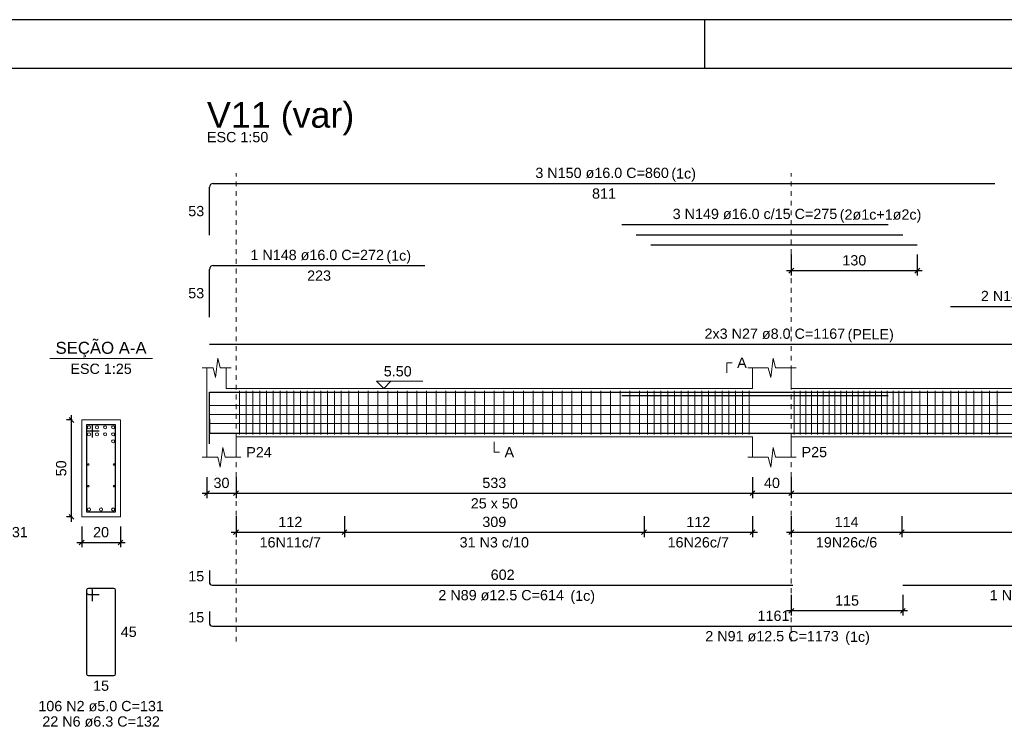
# Model space of a CAD drawing. Header units: millimetres. Extents: x 10 to 1250, y -62 to 528.
# Tile 327 of 656: x 543 to 563, y 177 to 192. Entities that reach past the tile are written whole.
import ezdxf

# ---------------------------------------------------------------- set-up
doc = ezdxf.new("R2010")
doc.units = ezdxf.units.MM
doc.header["$LTSCALE"] = 0.05
doc.linetypes.add('DOT', pattern=[6.35, 0, -6.35])
for name, color, linetype, lineweight in [('Descrição da armadura', 7, 'Continuous', 5), ('DT-Arm complementar', 5, 'Continuous', 5), ('DT-Barras na forma', 2, 'Continuous', 30), ('DT-Barras no corte', 5, 'Continuous', 5), ('DT-Barras rebatidas', 2, 'Continuous', 30), ('DT-Cotas', 9, 'Continuous', 5), ('DT-Forma', 5, 'Continuous', 5), ('DT-Pontilhado', 9, 'DOT', 5), ('DT-Textos', 7, 'Continuous', 5), ('DT-Título', 3, 'Continuous', 20), ('Textos armaduras', 7, 'Continuous', 5)]:
    doc.layers.add(name, color=color, linetype=linetype, lineweight=lineweight)
doc.layers.add('FOLHA_PADRÃO', color=7, linetype='Continuous')
doc.styles.add('Arial', font='arial.ttf')
doc.styles.get("Standard").update_dxf_attribs({"font": 'arial.ttf'})
doc.dimstyles.new('UM_25.000000', dxfattribs={"dimtxt": 0.18, "dimasz": 0.1, "dimexe": 0.1, "dimexo": 0.2, "dimgap": 0, "dimtad": 1, "dimtih": 1, "dimtoh": 1, "dimdec": 1, "dimlfac": 25, "dimzin": 0, "dimdsep": 46, "dimtxsty": 'Standard', "dimcen": 0.09, "dimdle": 0.1, "dimadec": 1, "dimazin": 2, "dimtfac": 1, "dimtdec": 4, "dimtofl": 0, "dimtmove": 0, "dimatfit": 3, "dimfxl": 1, "dimtolj": 1, "dimarcsym": 0})
doc.dimstyles.new('UM_50.000000', dxfattribs={"dimtxt": 0.18, "dimasz": 0.1, "dimexe": 0.1, "dimexo": 0.2, "dimgap": 0.1, "dimtad": 1, "dimdec": 1, "dimlfac": 50, "dimzin": 0, "dimdsep": 46, "dimtxsty": 'Standard', "dimblk": 'OBLIQUE', "dimcen": 0.09, "dimdle": 0.1, "dimadec": 1, "dimazin": 2, "dimtfac": 1, "dimtdec": 1, "dimtofl": 0, "dimtmove": 0, "dimatfit": 3, "dimldrblk": 'OBLIQUE', "dimfxl": 1, "dimtolj": 1, "dimarcsym": 1})

# ---------------------------------------------------------------- blocks, each defined once
blk = doc.blocks.new('_Oblique')
at = {"color": 0, "linetype": 'ByBlock', "lineweight": -2}
blk.add_line((-0.5, -0.5), (0.5, 0.5), dxfattribs=at)
blk = doc.blocks.new('*D2078')
at = {"layer": 'Defpoints', "color": 0, "transparency": 16777216}
for p in [(543.655, 183.822), (543.866, 183.822), (543.866, 181.822)]:
    blk.add_point(p, dxfattribs=at)
at = {"layer": 'DT-Cotas', "color": 0, "lineweight": -2, "transparency": 16777216}
for p, q in [((543.655, 181.722), (543.655, 183.922)), ((543.666, 183.822), (543.555, 183.822)), ((543.666, 181.822), (543.555, 181.822))]:
    blk.add_line(p, q, dxfattribs=at)
at = {"layer": 'DT-Cotas', "color": 0, "lineweight": -2, "transparency": 16777216, "xscale": 0.1, "yscale": 0.1, "zscale": 0.1}
for p, rotation in [((543.655, 183.822), 90), ((543.655, 181.822), 270)]:
    blk.add_blockref('_Oblique', p, dxfattribs=dict(at, rotation=rotation))
at = {"layer": 'DT-Cotas', "transparency": 16777216, "insert": (543.443, 182.822), "char_height": 0.2118, "attachment_point": 5, "rotation": 90, "style": 'Arial'}
blk.add_mtext('\\A1;50', dxfattribs=at)
blk = doc.blocks.new('*D2079')
at = {"layer": 'Defpoints', "color": 0, "transparency": 16777216}
for p in [(543.866, 181.822), (544.666, 181.822), (544.666, 181.293)]:
    blk.add_point(p, dxfattribs=at)
at = {"layer": 'DT-Cotas', "color": 0, "lineweight": -2, "transparency": 16777216}
for p, q in [((543.866, 181.622), (543.866, 181.193)), ((544.666, 181.622), (544.666, 181.193)), ((543.766, 181.293), (544.766, 181.293))]:
    blk.add_line(p, q, dxfattribs=at)
at = {"layer": 'DT-Cotas', "color": 0, "lineweight": -2, "transparency": 16777216, "xscale": 0.1, "yscale": 0.1, "zscale": 0.1, "rotation": 180}
blk.add_blockref('_Oblique', (543.866, 181.293), dxfattribs=at)
at = {"layer": 'DT-Cotas', "color": 0, "lineweight": -2, "transparency": 16777216, "xscale": 0.1, "yscale": 0.1, "zscale": 0.1}
blk.add_blockref('_Oblique', (544.666, 181.293), dxfattribs=at)
at = {"layer": 'DT-Cotas', "transparency": 16777216, "insert": (544.266, 181.504), "char_height": 0.2118, "attachment_point": 5, "rotation": 0.0057, "style": 'Arial'}
blk.add_mtext('\\A1;20', dxfattribs=at)
blk = doc.blocks.new('*D2084')
at = {"layer": 'Defpoints', "color": 0, "transparency": 16777216}
for p in [(546.451, 182.839), (547.051, 182.839), (547.051, 182.309)]:
    blk.add_point(p, dxfattribs=at)
at = {"layer": 'DT-Cotas', "color": 0, "lineweight": -2, "transparency": 16777216}
for p, q in [((546.451, 182.639), (546.451, 182.209)), ((547.051, 182.639), (547.051, 182.209)), ((546.351, 182.309), (547.151, 182.309))]:
    blk.add_line(p, q, dxfattribs=at)
at = {"layer": 'DT-Cotas', "color": 0, "lineweight": -2, "transparency": 16777216, "xscale": 0.1, "yscale": 0.1, "zscale": 0.1, "rotation": 180}
blk.add_blockref('_Oblique', (546.451, 182.309), dxfattribs=at)
at = {"layer": 'DT-Cotas', "color": 0, "lineweight": -2, "transparency": 16777216, "xscale": 0.1, "yscale": 0.1, "zscale": 0.1}
blk.add_blockref('_Oblique', (547.051, 182.309), dxfattribs=at)
at = {"layer": 'DT-Cotas', "transparency": 16777216, "insert": (546.751, 182.521), "char_height": 0.2118, "attachment_point": 5, "rotation": 0.0057, "style": 'Arial'}
blk.add_mtext('\\A1;30', dxfattribs=at)
blk = doc.blocks.new('*D2085')
at = {"layer": 'Defpoints', "color": 0, "transparency": 16777216}
for p in [(547.051, 182.839), (557.711, 182.839), (557.711, 182.309)]:
    blk.add_point(p, dxfattribs=at)
at = {"layer": 'DT-Cotas', "color": 0, "lineweight": -2, "transparency": 16777216}
for p, q in [((547.051, 182.639), (547.051, 182.209)), ((557.711, 182.639), (557.711, 182.209)), ((546.951, 182.309), (557.811, 182.309))]:
    blk.add_line(p, q, dxfattribs=at)
at = {"layer": 'DT-Cotas', "color": 0, "lineweight": -2, "transparency": 16777216, "xscale": 0.1, "yscale": 0.1, "zscale": 0.1, "rotation": 180}
blk.add_blockref('_Oblique', (547.051, 182.309), dxfattribs=at)
at = {"layer": 'DT-Cotas', "color": 0, "lineweight": -2, "transparency": 16777216, "xscale": 0.1, "yscale": 0.1, "zscale": 0.1}
blk.add_blockref('_Oblique', (557.711, 182.309), dxfattribs=at)
at = {"layer": 'DT-Cotas', "transparency": 16777216, "insert": (552.381, 182.521), "char_height": 0.2118, "attachment_point": 5, "rotation": 0.0057, "style": 'Arial'}
blk.add_mtext('\\A1;533', dxfattribs=at)
blk = doc.blocks.new('*D2086')
at = {"layer": 'Defpoints', "color": 0, "transparency": 16777216}
for p in [(557.711, 182.839), (558.511, 182.839), (558.511, 182.309)]:
    blk.add_point(p, dxfattribs=at)
at = {"layer": 'DT-Cotas', "color": 0, "lineweight": -2, "transparency": 16777216}
for p, q in [((557.711, 182.639), (557.711, 182.209)), ((558.511, 182.639), (558.511, 182.209)), ((557.611, 182.309), (558.611, 182.309))]:
    blk.add_line(p, q, dxfattribs=at)
at = {"layer": 'DT-Cotas', "color": 0, "lineweight": -2, "transparency": 16777216, "xscale": 0.1, "yscale": 0.1, "zscale": 0.1, "rotation": 180}
blk.add_blockref('_Oblique', (557.711, 182.309), dxfattribs=at)
at = {"layer": 'DT-Cotas', "color": 0, "lineweight": -2, "transparency": 16777216, "xscale": 0.1, "yscale": 0.1, "zscale": 0.1}
blk.add_blockref('_Oblique', (558.511, 182.309), dxfattribs=at)
at = {"layer": 'DT-Cotas', "transparency": 16777216, "insert": (558.111, 182.521), "char_height": 0.2118, "attachment_point": 5, "rotation": 0.0057, "style": 'Arial'}
blk.add_mtext('\\A1;40', dxfattribs=at)
blk = doc.blocks.new('*D2087')
at = {"layer": 'Defpoints', "color": 0, "transparency": 16777216}
for p in [(558.511, 182.839), (568.891, 182.839), (568.891, 182.309)]:
    blk.add_point(p, dxfattribs=at)
at = {"layer": 'DT-Cotas', "color": 0, "lineweight": -2, "transparency": 16777216}
for p, q in [((558.511, 182.639), (558.511, 182.209)), ((568.891, 182.639), (568.891, 182.209)), ((558.411, 182.309), (568.991, 182.309))]:
    blk.add_line(p, q, dxfattribs=at)
at = {"layer": 'DT-Cotas', "color": 0, "lineweight": -2, "transparency": 16777216, "xscale": 0.1, "yscale": 0.1, "zscale": 0.1, "rotation": 180}
blk.add_blockref('_Oblique', (558.511, 182.309), dxfattribs=at)
at = {"layer": 'DT-Cotas', "color": 0, "lineweight": -2, "transparency": 16777216, "xscale": 0.1, "yscale": 0.1, "zscale": 0.1}
blk.add_blockref('_Oblique', (568.891, 182.309), dxfattribs=at)
at = {"layer": 'DT-Cotas', "transparency": 16777216, "insert": (563.701, 182.521), "char_height": 0.2118, "attachment_point": 5, "rotation": 0.0057, "style": 'Arial'}
blk.add_mtext('\\A1;519', dxfattribs=at)
blk = doc.blocks.new('*D2090')
at = {"layer": 'Defpoints', "color": 0, "transparency": 16777216}
for p in [(547.051, 182.034), (549.291, 182.034), (549.291, 181.504)]:
    blk.add_point(p, dxfattribs=at)
at = {"layer": 'DT-Cotas', "color": 0, "lineweight": -2, "transparency": 16777216}
for p, q in [((547.051, 181.834), (547.051, 181.404)), ((549.291, 181.834), (549.291, 181.404)), ((546.951, 181.504), (549.391, 181.504))]:
    blk.add_line(p, q, dxfattribs=at)
at = {"layer": 'DT-Cotas', "color": 0, "lineweight": -2, "transparency": 16777216, "xscale": 0.1, "yscale": 0.1, "zscale": 0.1, "rotation": 180}
blk.add_blockref('_Oblique', (547.051, 181.504), dxfattribs=at)
at = {"layer": 'DT-Cotas', "color": 0, "lineweight": -2, "transparency": 16777216, "xscale": 0.1, "yscale": 0.1, "zscale": 0.1}
blk.add_blockref('_Oblique', (549.291, 181.504), dxfattribs=at)
at = {"layer": 'DT-Cotas', "transparency": 16777216, "insert": (548.171, 181.716), "char_height": 0.2118, "attachment_point": 5, "rotation": 0.0057, "style": 'Arial'}
blk.add_mtext('\\A1;112', dxfattribs=at)
blk = doc.blocks.new('*D2091')
at = {"layer": 'Defpoints', "color": 0, "transparency": 16777216}
for p in [(555.471, 182.034), (557.711, 182.034), (557.711, 181.504)]:
    blk.add_point(p, dxfattribs=at)
at = {"layer": 'DT-Cotas', "color": 0, "lineweight": -2, "transparency": 16777216}
for p, q in [((555.471, 181.834), (555.471, 181.404)), ((557.711, 181.834), (557.711, 181.404)), ((555.371, 181.504), (557.811, 181.504))]:
    blk.add_line(p, q, dxfattribs=at)
at = {"layer": 'DT-Cotas', "color": 0, "lineweight": -2, "transparency": 16777216, "xscale": 0.1, "yscale": 0.1, "zscale": 0.1, "rotation": 180}
blk.add_blockref('_Oblique', (555.471, 181.504), dxfattribs=at)
at = {"layer": 'DT-Cotas', "color": 0, "lineweight": -2, "transparency": 16777216, "xscale": 0.1, "yscale": 0.1, "zscale": 0.1}
blk.add_blockref('_Oblique', (557.711, 181.504), dxfattribs=at)
at = {"layer": 'DT-Cotas', "transparency": 16777216, "insert": (556.591, 181.716), "char_height": 0.2118, "attachment_point": 5, "rotation": 0.0057, "style": 'Arial'}
blk.add_mtext('\\A1;112', dxfattribs=at)
blk = doc.blocks.new('*D2092')
at = {"layer": 'Defpoints', "color": 0, "transparency": 16777216}
for p in [(549.291, 182.034), (555.471, 182.034), (555.471, 181.504)]:
    blk.add_point(p, dxfattribs=at)
at = {"layer": 'DT-Cotas', "color": 0, "lineweight": -2, "transparency": 16777216}
for p, q in [((549.291, 181.834), (549.291, 181.404)), ((555.471, 181.834), (555.471, 181.404)), ((549.191, 181.504), (555.571, 181.504))]:
    blk.add_line(p, q, dxfattribs=at)
at = {"layer": 'DT-Cotas', "color": 0, "lineweight": -2, "transparency": 16777216, "xscale": 0.1, "yscale": 0.1, "zscale": 0.1, "rotation": 180}
blk.add_blockref('_Oblique', (549.291, 181.504), dxfattribs=at)
at = {"layer": 'DT-Cotas', "color": 0, "lineweight": -2, "transparency": 16777216, "xscale": 0.1, "yscale": 0.1, "zscale": 0.1}
blk.add_blockref('_Oblique', (555.471, 181.504), dxfattribs=at)
at = {"layer": 'DT-Cotas', "transparency": 16777216, "insert": (552.381, 181.716), "char_height": 0.2118, "attachment_point": 5, "rotation": 0.0057, "style": 'Arial'}
blk.add_mtext('\\A1;309', dxfattribs=at)
blk = doc.blocks.new('*D2093')
at = {"layer": 'Defpoints', "color": 0, "transparency": 16777216}
for p in [(558.511, 182.034), (560.791, 182.034), (560.791, 181.504)]:
    blk.add_point(p, dxfattribs=at)
at = {"layer": 'DT-Cotas', "color": 0, "lineweight": -2, "transparency": 16777216}
for p, q in [((558.511, 181.834), (558.511, 181.404)), ((560.791, 181.834), (560.791, 181.404)), ((558.411, 181.504), (560.891, 181.504))]:
    blk.add_line(p, q, dxfattribs=at)
at = {"layer": 'DT-Cotas', "color": 0, "lineweight": -2, "transparency": 16777216, "xscale": 0.1, "yscale": 0.1, "zscale": 0.1, "rotation": 180}
blk.add_blockref('_Oblique', (558.511, 181.504), dxfattribs=at)
at = {"layer": 'DT-Cotas', "color": 0, "lineweight": -2, "transparency": 16777216, "xscale": 0.1, "yscale": 0.1, "zscale": 0.1}
blk.add_blockref('_Oblique', (560.791, 181.504), dxfattribs=at)
at = {"layer": 'DT-Cotas', "transparency": 16777216, "insert": (559.651, 181.716), "char_height": 0.2118, "attachment_point": 5, "rotation": 0.0057, "style": 'Arial'}
blk.add_mtext('\\A1;114', dxfattribs=at)
blk = doc.blocks.new('*D1981')
at = {"layer": 'Defpoints', "color": 0, "transparency": 16777216}
for p in [(560.791, 182.034), (566.651, 182.034), (566.651, 181.504)]:
    blk.add_point(p, dxfattribs=at)
at = {"layer": 'DT-Cotas', "color": 0, "lineweight": -2, "transparency": 16777216}
for p, q in [((560.791, 181.834), (560.791, 181.404)), ((566.651, 181.834), (566.651, 181.404)), ((560.691, 181.504), (566.751, 181.504))]:
    blk.add_line(p, q, dxfattribs=at)
at = {"layer": 'DT-Cotas', "color": 0, "lineweight": -2, "transparency": 16777216, "xscale": 0.1, "yscale": 0.1, "zscale": 0.1, "rotation": 180}
blk.add_blockref('_Oblique', (560.791, 181.504), dxfattribs=at)
at = {"layer": 'DT-Cotas', "color": 0, "lineweight": -2, "transparency": 16777216, "xscale": 0.1, "yscale": 0.1, "zscale": 0.1}
blk.add_blockref('_Oblique', (566.651, 181.504), dxfattribs=at)
at = {"layer": 'DT-Cotas', "transparency": 16777216, "insert": (563.721, 181.716), "char_height": 0.2118, "attachment_point": 5, "rotation": 0.0057, "style": 'Arial'}
blk.add_mtext('\\A1;293', dxfattribs=at)
blk = doc.blocks.new('*D1983')
at = {"layer": 'Defpoints', "color": 0, "transparency": 16777216}
for p in [(558.511, 180.412), (560.811, 180.412), (558.511, 179.882)]:
    blk.add_point(p, dxfattribs=at)
at = {"layer": 'DT-Cotas', "color": 0, "lineweight": -2, "transparency": 16777216}
for p, q in [((558.511, 180.212), (558.511, 179.782)), ((560.811, 180.212), (560.811, 179.782)), ((560.911, 179.882), (558.411, 179.882))]:
    blk.add_line(p, q, dxfattribs=at)
at = {"layer": 'DT-Cotas', "color": 0, "lineweight": -2, "transparency": 16777216, "xscale": 0.1, "yscale": 0.1, "zscale": 0.1, "rotation": 180}
blk.add_blockref('_Oblique', (558.511, 179.882), dxfattribs=at)
at = {"layer": 'DT-Cotas', "color": 0, "lineweight": -2, "transparency": 16777216, "xscale": 0.1, "yscale": 0.1, "zscale": 0.1}
blk.add_blockref('_Oblique', (560.811, 179.882), dxfattribs=at)
at = {"layer": 'DT-Cotas', "transparency": 16777216, "insert": (559.661, 180.094), "char_height": 0.2118, "attachment_point": 5, "rotation": 0.0057, "style": 'Arial'}
blk.add_mtext('\\A1;115', dxfattribs=at)
blk = doc.blocks.new('*D1984')
at = {"layer": 'Defpoints', "color": 0, "transparency": 16777216}
for p in [(558.511, 187.434), (561.111, 187.434), (561.111, 186.904)]:
    blk.add_point(p, dxfattribs=at)
at = {"layer": 'DT-Cotas', "color": 0, "lineweight": -2, "transparency": 16777216}
for p, q in [((558.511, 187.234), (558.511, 186.804)), ((561.111, 187.234), (561.111, 186.804)), ((558.411, 186.904), (561.211, 186.904))]:
    blk.add_line(p, q, dxfattribs=at)
at = {"layer": 'DT-Cotas', "color": 0, "lineweight": -2, "transparency": 16777216, "xscale": 0.1, "yscale": 0.1, "zscale": 0.1, "rotation": 180}
blk.add_blockref('_Oblique', (558.511, 186.904), dxfattribs=at)
at = {"layer": 'DT-Cotas', "color": 0, "lineweight": -2, "transparency": 16777216, "xscale": 0.1, "yscale": 0.1, "zscale": 0.1}
blk.add_blockref('_Oblique', (561.111, 186.904), dxfattribs=at)
at = {"layer": 'DT-Cotas', "transparency": 16777216, "insert": (559.811, 187.116), "char_height": 0.2118, "attachment_point": 5, "rotation": 0.0057, "style": 'Arial'}
blk.add_mtext('\\A1;130', dxfattribs=at)
blk = doc.blocks.new('A1EST. 1500')
at = {"layer": 'FOLHA_PADRÃO', "color": 1, "linetype": 'Continuous'}
for p, q in [((150.008, 59.4), (0, 59.4)), ((77.5, 59.4), (77.5, 58.4))]:
    blk.add_line(p, q, dxfattribs=at)
at = {"layer": 'FOLHA_PADRÃO', "color": 6, "linetype": 'Continuous'}
blk.add_lwpolyline([(149, 58.4), (149, 1), (1, 1), (1, 58.4), (149, 58.4)], dxfattribs=at)

msp = doc.modelspace()

# ---------------------------------------------------------------- linework, layer by layer
at = {"layer": 'DT-Arm complementar'}
for p, q in [((547.1209, 183.5241), (547.1209, 184.4241)), ((547.2609, 183.5241), (547.2609, 184.4241)), ((547.4009, 183.5241), (547.4009, 184.4241)), ((547.5409, 183.5241), (547.5409, 184.4241)), ((547.6809, 183.5241), (547.6809, 184.4241)), ((547.8209, 183.5241), (547.8209, 184.4241)), ((547.9609, 183.5241), (547.9609, 184.4241)), ((548.1009, 183.5241), (548.1009, 184.4241)), ((548.2409, 183.5241), (548.2409, 184.4241)), ((548.3809, 183.5241), (548.3809, 184.4241)), ((548.5209, 183.5241), (548.5209, 184.4241)), ((548.6609, 183.5241), (548.6609, 184.4241)), ((548.8009, 183.5241), (548.8009, 184.4241)), ((548.9409, 183.5241), (548.9409, 184.4241)), ((549.0809, 183.5241), (549.0809, 184.4241)), ((549.2209, 183.5241), (549.2209, 184.4241)), ((549.3809, 183.5241), (549.3809, 184.4241)), ((549.5809, 183.5241), (549.5809, 184.4241)), ((549.7809, 183.5241), (549.7809, 184.4241)), ((549.9809, 183.5241), (549.9809, 184.4241)), ((550.1809, 183.5241), (550.1809, 184.4241)), ((550.3809, 183.5241), (550.3809, 184.4241)), ((550.5809, 183.5241), (550.5809, 184.4241)), ((550.7809, 183.5241), (550.7809, 184.4241)), ((550.9809, 183.5241), (550.9809, 184.4241)), ((551.1809, 183.5241), (551.1809, 184.4241)), ((551.3809, 183.5241), (551.3809, 184.4241)), ((551.5809, 183.5241), (551.5809, 184.4241)), ((551.7809, 183.5241), (551.7809, 184.4241)), ((551.9809, 183.5241), (551.9809, 184.4241)), ((552.1809, 183.5241), (552.1809, 184.4241)), ((552.3809, 183.5241), (552.3809, 184.4241)), ((552.5809, 183.5241), (552.5809, 184.4241)), ((552.7809, 183.5241), (552.7809, 184.4241)), ((552.9809, 183.5241), (552.9809, 184.4241)), ((553.1809, 183.5241), (553.1809, 184.4241)), ((553.3809, 183.5241), (553.3809, 184.4241)), ((553.5809, 183.5241), (553.5809, 184.4241)), ((553.7809, 183.5241), (553.7809, 184.4241)), ((553.9809, 183.5241), (553.9809, 184.4241)), ((554.1809, 183.5241), (554.1809, 184.4241)), ((554.3809, 183.5241), (554.3809, 184.4241)), ((554.5809, 183.5241), (554.5809, 184.4241)), ((554.7809, 183.5241), (554.7809, 184.4241)), ((554.9809, 183.5241), (554.9809, 184.4241)), ((555.1809, 183.5241), (555.1809, 184.4241)), ((555.3809, 183.5241), (555.3809, 184.4241)), ((555.5409, 183.5241), (555.5409, 184.4241)), ((555.6809, 183.5241), (555.6809, 184.4241)), ((555.8209, 183.5241), (555.8209, 184.4241)), ((555.9609, 183.5241), (555.9609, 184.4241)), ((556.1009, 183.5241), (556.1009, 184.4241)), ((556.2409, 183.5241), (556.2409, 184.4241)), ((556.3809, 183.5241), (556.3809, 184.4241)), ((556.5209, 183.5241), (556.5209, 184.4241)), ((556.6609, 183.5241), (556.6609, 184.4241)), ((556.8009, 183.5241), (556.8009, 184.4241)), ((556.9409, 183.5241), (556.9409, 184.4241)), ((557.0809, 183.5241), (557.0809, 184.4241)), ((557.2209, 183.5241), (557.2209, 184.4241)), ((557.3609, 183.5241), (557.3609, 184.4241)), ((557.5009, 183.5241), (557.5009, 184.4241)), ((557.6409, 183.5241), (557.6409, 184.4241)), ((558.5709, 183.5241), (558.5709, 184.4241)), ((558.6909, 183.5241), (558.6909, 184.4241)), ((558.8109, 183.5241), (558.8109, 184.4241)), ((558.9309, 183.5241), (558.9309, 184.4241)), ((559.0509, 183.5241), (559.0509, 184.4241)), ((559.1709, 183.5241), (559.1709, 184.4241)), ((559.2909, 183.5241), (559.2909, 184.4241)), ((559.4109, 183.5241), (559.4109, 184.4241)), ((559.5309, 183.5241), (559.5309, 184.4241)), ((559.6509, 183.5241), (559.6509, 184.4241)), ((559.7709, 183.5241), (559.7709, 184.4241)), ((559.8909, 183.5241), (559.8909, 184.4241)), ((560.0109, 183.5241), (560.0109, 184.4241)), ((560.1309, 183.5241), (560.1309, 184.4241)), ((560.2509, 183.5241), (560.2509, 184.4241)), ((560.3709, 183.5241), (560.3709, 184.4241)), ((560.4909, 183.5241), (560.4909, 184.4241)), ((560.6109, 183.5241), (560.6109, 184.4241)), ((560.7309, 183.5241), (560.7309, 184.4241)), ((560.8409, 183.5241), (560.8409, 184.4241)), ((561.0009, 183.5241), (561.0009, 184.4241)), ((561.1609, 183.5241), (561.1609, 184.4241)), ((561.3209, 183.5241), (561.3209, 184.4241)), ((561.4809, 183.5241), (561.4809, 184.4241)), ((561.6409, 183.5241), (561.6409, 184.4241)), ((561.8009, 183.5241), (561.8009, 184.4241)), ((561.9609, 183.5241), (561.9609, 184.4241)), ((562.1209, 183.5241), (562.1209, 184.4241)), ((562.2809, 183.5241), (562.2809, 184.4241)), ((562.4409, 183.5241), (562.4409, 184.4241)), ((562.6009, 183.5241), (562.6009, 184.4241)), ((562.7609, 183.5241), (562.7609, 184.4241)), ((546.5009, 184.1224), (569.8409, 184.1224)), ((546.5009, 183.9346), (569.8409, 183.9346)), ((546.5009, 183.7469), (569.8409, 183.7469))]:
    msp.add_line(p, q, dxfattribs=at)
at = {"layer": 'DT-Barras na forma'}
for p, q in [((544.0924, 183.7221), (543.9664, 183.7221)), ((543.9664, 183.7221), (543.9664, 181.9221)), ((544.5664, 183.7221), (543.9664, 183.7221)), ((543.9664, 183.7221), (543.9664, 183.5961)), ((544.0924, 183.4591), (544.0924, 183.7221)), ((544.5664, 181.9221), (544.5664, 183.7221)), ((543.9664, 183.5961), (544.2294, 183.5961)), ((543.9664, 181.9221), (544.5664, 181.9221))]:
    msp.add_line(p, q, dxfattribs=at)
for points in [[(546.5009, 183.3307), (546.5009, 184.3981), (550.9509, 184.3981)], [(546.5009, 183.3307), (546.5009, 184.3981), (562.7109, 184.3981)], [(555.0109, 184.3261), (560.5109, 184.3261)], [(555.3109, 184.3981), (560.8109, 184.3981)], [(555.6109, 184.3981), (561.1109, 184.3981)], [(561.796, 184.3981), (565.8059, 184.3981)], [(546.5009, 183.8466), (546.5009, 183.5466), (558.5448, 183.5466)], [(546.5009, 183.8466), (546.5009, 183.5466), (569.7248, 183.5466)], [(560.8109, 183.5466), (566.9909, 183.5466)]]:
    msp.add_lwpolyline(points, dxfattribs=at)
at = {"layer": 'DT-Barras no corte'}
for centre, radius in [((544.0184, 183.6701), 0.032), ((544.1837, 183.6701), 0.032), ((544.3491, 183.6701), 0.032), ((544.5144, 183.6701), 0.032), ((544.0184, 183.5261), 0.032), ((544.1837, 183.5261), 0.032), ((544.3491, 183.5261), 0.032), ((544.5144, 183.5261), 0.032), ((544.5144, 183.3821), 0.032), ((544.0024, 182.9021), 0.016), ((544.5304, 182.9021), 0.016), ((544.0024, 182.4541), 0.016), ((544.5304, 182.4541), 0.016), ((544.0184, 181.9741), 0.032), ((544.2664, 181.9741), 0.032), ((544.5144, 181.9741), 0.032)]:
    msp.add_circle(centre, radius, dxfattribs=at)
at = {"layer": 'DT-Barras rebatidas'}
for p, q in [((546.5009, 187.6373), (546.5009, 188.6247)), ((546.5809, 188.7047), (562.7109, 188.7047)), ((555.0109, 187.8575), (560.5109, 187.8575)), ((546.5809, 187.0103), (550.9509, 187.0103)), ((546.5009, 185.9429), (546.5009, 186.9303)), ((561.796, 186.1631), (565.8059, 186.1631)), ((546.5009, 185.3848), (569.8409, 185.3848)), ((546.5009, 180.712), (546.5009, 180.4745)), ((543.9664, 180.3076), (543.9664, 178.5832)), ((543.9664, 180.3076), (543.9664, 180.2572)), ((544.0546, 180.3454), (544.0042, 180.3454)), ((544.5286, 180.3454), (544.0042, 180.3454)), ((544.0924, 180.0824), (544.0924, 180.3076)), ((544.5664, 178.5832), (544.5664, 180.3076)), ((546.5634, 180.412), (558.5448, 180.412)), ((560.8109, 180.412), (566.9909, 180.412)), ((544.0042, 180.2194), (544.2294, 180.2194)), ((546.5009, 179.8648), (546.5009, 179.6273)), ((546.5634, 179.5648), (569.7248, 179.5648)), ((544.0042, 178.5454), (544.5286, 178.5454))]:
    msp.add_line(p, q, dxfattribs=at)
for points in [[(555.3109, 187.6457), (560.8109, 187.6457)], [(555.6109, 187.4339), (561.1109, 187.4339)]]:
    msp.add_lwpolyline(points, dxfattribs=at)
for centre, radius, start, end in [((546.5809, 188.6247), 0.08, 90, 180), ((546.5809, 186.9303), 0.08, 90, 180), ((546.5634, 180.4745), 0.0625, 180, 270), ((544.0042, 180.3076), 0.0378, 90, 180), ((544.0042, 180.3076), 0.0378, 90, 180), ((544.0042, 180.2572), 0.0378, 180, 270), ((544.0546, 180.3076), 0.0378, 0, 90), ((544.5286, 180.3076), 0.0378, 0, 90), ((546.5634, 179.6273), 0.0625, 180, 270), ((544.0042, 178.5832), 0.0378, 180, 270), ((544.5286, 178.5832), 0.0378, 270, 0)]:
    msp.add_arc(centre, radius, start, end, dxfattribs=at)
at = {"layer": 'DT-Forma'}
for p, q in [((546.6259, 184.6977), (546.6759, 185.0977)), ((546.6759, 185.0977), (546.7259, 184.8977)), ((558.0859, 184.6977), (558.1359, 185.0977)), ((558.1359, 185.0977), (558.1859, 184.8977)), ((546.3509, 184.8977), (546.5759, 184.8977)), ((546.4509, 184.4741), (546.4509, 184.8977)), ((546.5759, 184.8977), (546.6259, 184.6977)), ((546.7259, 184.8977), (546.9509, 184.8977)), ((546.8509, 184.8977), (546.8509, 184.4741)), ((557.6109, 184.8977), (558.0359, 184.8977)), ((557.7109, 184.4741), (557.7109, 184.8977)), ((558.0359, 184.8977), (558.0859, 184.6977)), ((558.1859, 184.8977), (558.6109, 184.8977)), ((558.5109, 184.8977), (558.5109, 184.4741)), ((546.8509, 184.4741), (557.7109, 184.4741)), ((558.5109, 184.4741), (568.8909, 184.4741)), ((544.6664, 183.8221), (543.8664, 183.8221)), ((543.8664, 183.8221), (543.8664, 183.8221)), ((543.8664, 183.8221), (543.8664, 181.8221)), ((544.6664, 181.8221), (544.6664, 183.8221)), ((544.6664, 183.8221), (544.6664, 183.8221)), ((546.4509, 183.4741), (546.4509, 183.0505)), ((547.0509, 183.0505), (547.0509, 183.4741)), ((547.0509, 183.4741), (557.7109, 183.4741)), ((557.7109, 183.4741), (557.7109, 183.0505)), ((558.5109, 183.0505), (558.5109, 183.4741)), ((558.5109, 183.4741), (568.8909, 183.4741)), ((546.7259, 182.8505), (546.7759, 183.2505)), ((546.7759, 183.2505), (546.8259, 183.0505)), ((558.0859, 182.8505), (558.1359, 183.2505)), ((558.1359, 183.2505), (558.1859, 183.0505)), ((546.3509, 183.0505), (546.6759, 183.0505)), ((546.6759, 183.0505), (546.7259, 182.8505)), ((546.8259, 183.0505), (547.1509, 183.0505)), ((557.6109, 183.0505), (558.0359, 183.0505)), ((558.0359, 183.0505), (558.0859, 182.8505)), ((558.1859, 183.0505), (558.6109, 183.0505)), ((543.8664, 181.8221), (544.6664, 181.8221)), ((543.8664, 181.8221), (543.8664, 181.8221)), ((544.6664, 181.8221), (544.6664, 181.8221))]:
    msp.add_line(p, q, dxfattribs=at)
at = {"layer": 'DT-Forma', "linetype": 'Continuous'}
msp.add_line((546.4509, 183.4741), (546.4509, 184.4741), dxfattribs=at)
at = {"layer": 'DT-Pontilhado', "ltscale": 0.2}
for p, q in [((547.0509, 179.2471), (547.0509, 188.9165)), ((558.5109, 179.2471), (558.5109, 188.9165))]:
    msp.add_line(p, q, dxfattribs=at)
at = {"layer": 'DT-Textos'}
msp.add_line((543.2074, 185.087), (545.3254, 185.087), dxfattribs=at)
for points in [[(557.1814, 184.7918), (557.1814, 185.0036), (557.2873, 185.0036)], [(550.2489, 184.6224), (550.1006, 184.4741), (549.9524, 184.6224), (550.9055, 184.6224)], [(552.3809, 183.3682), (552.3809, 183.1564), (552.4868, 183.1564)]]:
    msp.add_lwpolyline(points, dxfattribs=at)

# ---------------------------------------------------------------- block references
msp.add_blockref('A1EST. 1500', (479.22, 132.6844))

# ---------------------------------------------------------------- texts
at = {"layer": 'Descrição da armadura', "linetype": 'Continuous', "char_height": 0.2118, "attachment_point": 8, "line_spacing_factor": 0.798, "style": 'Arial'}
for s, insert, width in [('3 N150 ø16.0 C=860', (554.6059, 188.8106), 5.524605), ('3 N149 ø16.0 c/15 C=275', (557.7609, 187.9634), 6.810812), ('1 N148 ø16.0 C=272', (548.7259, 187.1162), 5.524605), ('2 N147 ø16.0 C=200', (563.8009, 186.269), 5.524605), ('2x3 N27 ø8.0 C=1167', (558.1709, 185.4907), 5.821244), ('16N11c/7', (548.1709, 181.1867), 2.539679), ('31 N3 c/10', (552.3809, 181.1867), 2.869342), ('16N26c/7', (556.5909, 181.1867), 2.539679), ('19N26c/6', (559.6509, 181.1867), 2.539679), ('2 N89 ø12.5 C=614', (552.5229, 180.0943), 5.194653), ('1 N90 ø12.5 C=309', (563.9009, 180.0943), 5.194653), ('2 N91 ø12.5 C=1173', (558.1129, 179.2471), 5.524605), ('106 N2 ø5.0 C=131', (544.2664, 177.8041), 5.194653), ('22 N6 ø6.3 C=132', (544.2664, 177.4864), 4.8647)]:
    msp.add_mtext(s, dxfattribs=dict(at, insert=insert, width=width))
at = {"layer": 'DT-Textos', "line_spacing_factor": 0.798, "style": 'Arial'}
for s, insert, char_height, width, attachment_point in [('ESC 1:50', (546.4509, 189.5519), 0.2118, 2.507973, 7), ('(1c)', (556.0341, 188.7411), 0.2118, 1.009083, 7), ('(2ø1c+1ø2c)', (559.5101, 187.8931), 0.2118, 3.337669, 7), ('(1c)', (550.1541, 187.0461), 0.2118, 1.009083, 7), ('SEÇÃO A-A', (544.2661, 185.1111), 0.2471, 4.254532, 8), ('A', (557.3932, 184.8977), 0.2118, 0.390816, 7), ('ESC 1:25', (544.2664, 184.7693), 0.2118, 2.507973, 8), ('5.50', (550.1006, 184.7177), 0.2118, 1.140404, 7), ('P24', (547.2627, 183.0505), 0.2118, 1.042557, 7), ('A', (552.5927, 183.0505), 0.2118, 0.390816, 7), ('P25', (558.7227, 183.0505), 0.2118, 1.042557, 7), ('25 x 50', (552.3809, 181.9915), 0.2118, 1.922035, 8), ('V31', (542.2281, 181.3985), 0.2118, 1.042557, 7), ('(1c)', (553.9511, 180.0241), 0.2118, 1.009083, 7), ('(1c)', (559.6231, 179.1771), 0.2118, 1.009083, 7)]:
    msp.add_mtext(s, dxfattribs=dict(at, insert=insert, char_height=char_height, width=width, attachment_point=attachment_point))
at = {"layer": 'DT-Textos', "linetype": 'Continuous', "insert": (559.6731, 185.4211), "char_height": 0.2118, "width": 1.888561, "attachment_point": 7, "line_spacing_factor": 0.798, "style": 'Arial'}
msp.add_mtext('(PELE)', dxfattribs=at)
at = {"layer": 'DT-Título', "insert": (546.4511, 189.6951), "char_height": 0.5295, "width": 6.425476, "attachment_point": 7, "line_spacing_factor": 0.798, "style": 'Arial'}
msp.add_mtext('V11 (var)', dxfattribs=at)
at = {"layer": 'Textos armaduras', "linetype": 'Continuous', "char_height": 0.2118, "attachment_point": 7, "line_spacing_factor": 0.798, "style": 'Arial'}
for s, insert, width in [('811', (554.3984, 188.387), 0.989858), ('53', (546.0651, 188.0251), 0.659905), ('223', (548.5184, 186.6926), 0.989858), ('53', (546.0651, 186.3307), 0.659905), ('15', (546.0651, 180.4873), 0.659905), ('602', (552.3067, 180.5179), 0.989858), ('15', (546.0651, 179.6401), 0.659905), ('1161', (557.8142, 179.6707), 1.31981), ('45', (544.6723, 179.3395), 0.659905), ('15', (544.1014, 178.2277), 0.659905)]:
    msp.add_mtext(s, dxfattribs=dict(at, insert=insert, width=width))

# ---------------------------------------------------------------- dimensions: what is measured, and where the dimension line sits
at = {"layer": 'DT-Cotas'}
for base, p1, p2, dimstyle, override, picture, middle in [((561.1109, 186.9044), (558.5109, 187.4339), (561.1109, 187.4339), 'UM_50.000000', {"dimtxt": 0.2118, "dimasz": 0.1, "dimexe": 0.1, "dimexo": 0.2, "dimtad": 1, "dimtih": 0, "dimtoh": 0, "dimdec": 1, "dimlfac": 50, "dimzin": 8, "dimtxsty": 'Arial', "dimblk": 'Oblique', "dimblk1": 'Oblique', "dimblk2": 'Oblique', "dimsah": 1, "dimdle": 0.1, "dimse1": 0, "dimse2": 0, "dimclrt": 256, "dimadec": 1, "dimazin": 3, "dimtmove": 2, "dimldrblk": 'Oblique'}, '*D1984', (559.8109, 187.1162)), ((547.0509, 182.3092), (546.4509, 182.8387), (547.0509, 182.8387), 'UM_50.000000', {"dimtxt": 0.2118, "dimasz": 0.1, "dimexe": 0.1, "dimexo": 0.2, "dimtad": 1, "dimtih": 0, "dimtoh": 0, "dimdec": 1, "dimlfac": 50, "dimzin": 8, "dimtxsty": 'Arial', "dimblk": 'Oblique', "dimblk1": 'Oblique', "dimblk2": 'Oblique', "dimsah": 1, "dimdle": 0.1, "dimse1": 0, "dimse2": 0, "dimclrt": 256, "dimadec": 1, "dimazin": 3, "dimtmove": 2, "dimldrblk": 'Oblique'}, '*D2084', (546.7509, 182.521)), ((557.7109, 182.3092), (547.0509, 182.8387), (557.7109, 182.8387), 'UM_50.000000', {"dimtxt": 0.2118, "dimasz": 0.1, "dimexe": 0.1, "dimexo": 0.2, "dimtad": 1, "dimtih": 0, "dimtoh": 0, "dimdec": 1, "dimlfac": 50, "dimzin": 8, "dimtxsty": 'Arial', "dimblk": 'Oblique', "dimblk1": 'Oblique', "dimblk2": 'Oblique', "dimsah": 1, "dimdle": 0.1, "dimse1": 0, "dimse2": 0, "dimclrt": 256, "dimadec": 1, "dimazin": 3, "dimtmove": 2, "dimldrblk": 'Oblique'}, '*D2085', (552.3809, 182.521)), ((558.5109, 182.3092), (557.7109, 182.8387), (558.5109, 182.8387), 'UM_50.000000', {"dimtxt": 0.2118, "dimasz": 0.1, "dimexe": 0.1, "dimexo": 0.2, "dimtad": 1, "dimtih": 0, "dimtoh": 0, "dimdec": 1, "dimlfac": 50, "dimzin": 8, "dimtxsty": 'Arial', "dimblk": 'Oblique', "dimblk1": 'Oblique', "dimblk2": 'Oblique', "dimsah": 1, "dimdle": 0.1, "dimse1": 0, "dimse2": 0, "dimclrt": 256, "dimadec": 1, "dimazin": 3, "dimtmove": 2, "dimldrblk": 'Oblique'}, '*D2086', (558.1109, 182.521)), ((568.8909, 182.3092), (558.5109, 182.8387), (568.8909, 182.8387), 'UM_50.000000', {"dimtxt": 0.2118, "dimasz": 0.1, "dimexe": 0.1, "dimexo": 0.2, "dimtad": 1, "dimtih": 0, "dimtoh": 0, "dimdec": 1, "dimlfac": 50, "dimzin": 8, "dimtxsty": 'Arial', "dimblk": 'Oblique', "dimblk1": 'Oblique', "dimblk2": 'Oblique', "dimsah": 1, "dimdle": 0.1, "dimse1": 0, "dimse2": 0, "dimclrt": 256, "dimadec": 1, "dimazin": 3, "dimtmove": 2, "dimldrblk": 'Oblique'}, '*D2087', (563.7009, 182.521)), ((549.2909, 181.5044), (547.0509, 182.0339), (549.2909, 182.0339), 'UM_50.000000', {"dimtxt": 0.2118, "dimasz": 0.1, "dimexe": 0.1, "dimexo": 0.2, "dimtad": 1, "dimtih": 0, "dimtoh": 0, "dimdec": 1, "dimlfac": 50, "dimzin": 8, "dimtxsty": 'Arial', "dimblk": 'Oblique', "dimblk1": 'Oblique', "dimblk2": 'Oblique', "dimsah": 1, "dimdle": 0.1, "dimse1": 0, "dimse2": 0, "dimclrt": 256, "dimadec": 1, "dimazin": 3, "dimtmove": 2, "dimldrblk": 'Oblique'}, '*D2090', (548.1709, 181.7162)), ((555.4709, 181.5044), (549.2909, 182.0339), (555.4709, 182.0339), 'UM_50.000000', {"dimtxt": 0.2118, "dimasz": 0.1, "dimexe": 0.1, "dimexo": 0.2, "dimtad": 1, "dimtih": 0, "dimtoh": 0, "dimdec": 1, "dimlfac": 50, "dimzin": 8, "dimtxsty": 'Arial', "dimblk": 'Oblique', "dimblk1": 'Oblique', "dimblk2": 'Oblique', "dimsah": 1, "dimdle": 0.1, "dimse1": 0, "dimse2": 0, "dimclrt": 256, "dimadec": 1, "dimazin": 3, "dimtmove": 2, "dimldrblk": 'Oblique'}, '*D2092', (552.3809, 181.7162)), ((557.7109, 181.5044), (555.4709, 182.0339), (557.7109, 182.0339), 'UM_50.000000', {"dimtxt": 0.2118, "dimasz": 0.1, "dimexe": 0.1, "dimexo": 0.2, "dimtad": 1, "dimtih": 0, "dimtoh": 0, "dimdec": 1, "dimlfac": 50, "dimzin": 8, "dimtxsty": 'Arial', "dimblk": 'Oblique', "dimblk1": 'Oblique', "dimblk2": 'Oblique', "dimsah": 1, "dimdle": 0.1, "dimse1": 0, "dimse2": 0, "dimclrt": 256, "dimadec": 1, "dimazin": 3, "dimtmove": 2, "dimldrblk": 'Oblique'}, '*D2091', (556.5909, 181.7162)), ((560.7909, 181.5044), (558.5109, 182.0339), (560.7909, 182.0339), 'UM_50.000000', {"dimtxt": 0.2118, "dimasz": 0.1, "dimexe": 0.1, "dimexo": 0.2, "dimtad": 1, "dimtih": 0, "dimtoh": 0, "dimdec": 1, "dimlfac": 50, "dimzin": 8, "dimtxsty": 'Arial', "dimblk": 'Oblique', "dimblk1": 'Oblique', "dimblk2": 'Oblique', "dimsah": 1, "dimdle": 0.1, "dimse1": 0, "dimse2": 0, "dimclrt": 256, "dimadec": 1, "dimazin": 3, "dimtmove": 2, "dimldrblk": 'Oblique'}, '*D2093', (559.6509, 181.7162)), ((566.6509, 181.5044), (560.7909, 182.0339), (566.6509, 182.0339), 'UM_50.000000', {"dimtxt": 0.2118, "dimasz": 0.1, "dimexe": 0.1, "dimexo": 0.2, "dimtad": 1, "dimtih": 0, "dimtoh": 0, "dimdec": 1, "dimlfac": 50, "dimzin": 8, "dimtxsty": 'Arial', "dimblk": 'Oblique', "dimblk1": 'Oblique', "dimblk2": 'Oblique', "dimsah": 1, "dimdle": 0.1, "dimse1": 0, "dimse2": 0, "dimclrt": 256, "dimadec": 1, "dimazin": 3, "dimtmove": 2, "dimldrblk": 'Oblique'}, '*D1981', (563.7209, 181.7162)), ((544.6664, 181.2926), (543.8664, 181.8221), (544.6664, 181.8221), 'UM_25.000000', {"dimtxt": 0.2118, "dimasz": 0.1, "dimexe": 0.1, "dimexo": 0.2, "dimtad": 1, "dimtih": 0, "dimtoh": 0, "dimdec": 1, "dimlfac": 25, "dimzin": 8, "dimtxsty": 'Arial', "dimblk": 'Oblique', "dimblk1": 'Oblique', "dimblk2": 'Oblique', "dimsah": 1, "dimdle": 0.1, "dimse1": 0, "dimse2": 0, "dimclrt": 256, "dimadec": 1, "dimazin": 3, "dimtmove": 2, "dimldrblk": 'Oblique'}, '*D2079', (544.2664, 181.5044)), ((558.5109, 179.8825), (560.8109, 180.412), (558.5109, 180.412), 'UM_50.000000', {"dimtxt": 0.2118, "dimasz": 0.1, "dimexe": 0.1, "dimexo": 0.2, "dimtad": 1, "dimtih": 0, "dimtoh": 0, "dimdec": 1, "dimlfac": 50, "dimzin": 8, "dimtxsty": 'Arial', "dimblk": 'Oblique', "dimblk1": 'Oblique', "dimblk2": 'Oblique', "dimsah": 1, "dimdle": 0.1, "dimse1": 0, "dimse2": 0, "dimclrt": 256, "dimadec": 1, "dimazin": 3, "dimtmove": 2, "dimldrblk": 'Oblique'}, '*D1983', (559.6609, 180.0943))]:
    dim = msp.add_linear_dim(base=base, p1=p1, p2=p2, dimstyle=dimstyle, override=override, dxfattribs=at)
    dim.commit()
    dim.dimension.update_dxf_attribs({"geometry": picture, "text_midpoint": middle, "dimtype": 160, "text_rotation": 0.00573})
dim = msp.add_linear_dim(base=(543.6546, 183.8221), p1=(543.8664, 181.8221), p2=(543.8664, 183.8221), angle=90, dimstyle='UM_25.000000', override={"dimtxt": 0.2118, "dimasz": 0.1, "dimexe": 0.1, "dimexo": 0.2, "dimtad": 1, "dimtih": 0, "dimtoh": 0, "dimdec": 1, "dimlfac": 25, "dimzin": 8, "dimtxsty": 'Arial', "dimblk": 'Oblique', "dimblk1": 'Oblique', "dimblk2": 'Oblique', "dimsah": 1, "dimdle": 0.1, "dimse1": 0, "dimse2": 0, "dimclrt": 256, "dimadec": 1, "dimazin": 3, "dimtmove": 2, "dimldrblk": 'Oblique'}, dxfattribs=at)
dim.commit()
dim.dimension.update_dxf_attribs({"geometry": '*D2078', "text_midpoint": (543.4428, 182.8221), "dimtype": 160, "text_rotation": 90})

doc.saveas('drawing.dxf')
